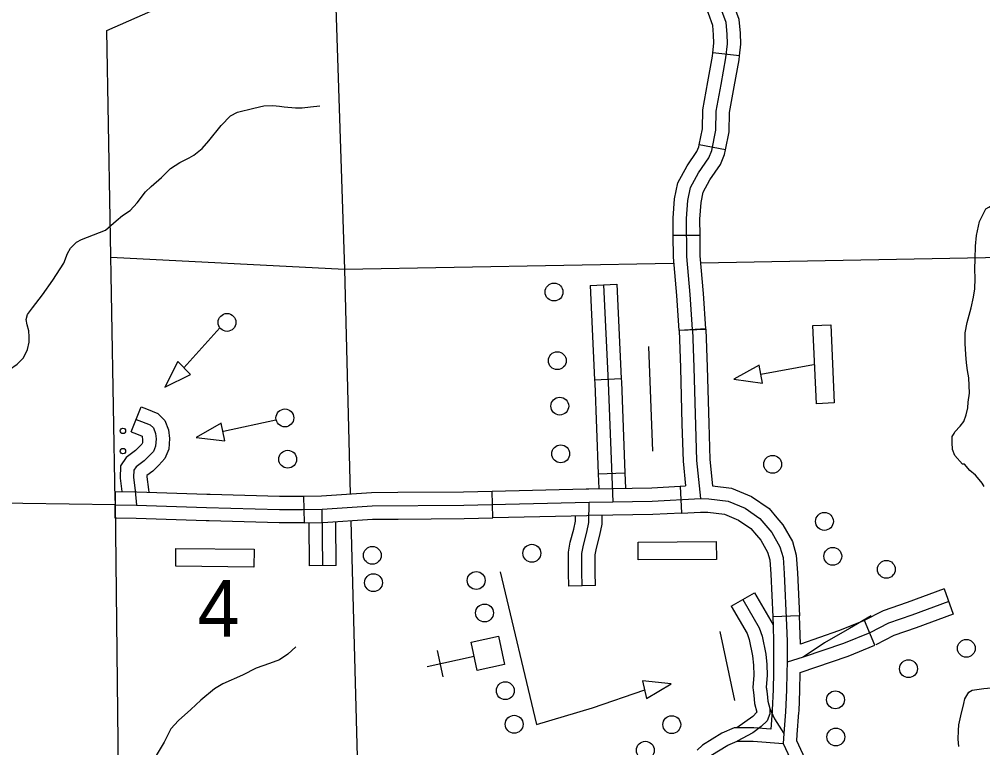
# Model space of a CAD drawing. Extents: x 22866 to 28196, y 1324810 to 1328105.
# Drawn here: x 25920.9 to 26050.4, y 1326343.3 to 1326441.1 of the extents above; entities that cross this region are included whole.
import ezdxf

# ---------------------------------------------------------------- set-up
doc = ezdxf.new("R2010")
doc.units = 0
for name, color, linetype in [('Level 31', 7, 'Continuous'), ('Level 32', 7, 'Continuous'), ('Level 33', 7, 'Continuous'), ('Level 34', 7, 'Continuous'), ('Level 35', 7, 'Continuous'), ('Level 40', 7, 'Continuous'), ('Level 45', 7, 'Continuous'), ('Level 5', 7, 'Continuous'), ('Level 56', 7, 'Continuous'), ('Level 57', 7, 'Continuous'), ('Level 6', 7, 'Continuous')]:
    doc.layers.add(name, color=color, linetype=linetype)

msp = doc.modelspace()

# ---------------------------------------------------------------- linework, layer by layer
at = {"layer": 'Level 31'}
for p, q in [((26009.56, 1326399.38), (26013.15, 1326399.5)), ((25933.77, 1326374.1), (25933.82, 1326377.7)), ((25933.82, 1326377.7), (25933.82, 1326377.7)), ((25984.51, 1326374.14), (25984.42, 1326377.74)), ((26009.7, 1326378.4), (26009.9, 1326374.8)), ((25959.1, 1326377.07), (25959.16, 1326373.47)), ((26025.75, 1326361.01), (26022.15, 1326360.84)), ((26022.15, 1326360.84), (26022.15, 1326360.84)), ((26035.85, 1326357.05), (26034.49, 1326360.39))]:
    msp.add_line(p, q, dxfattribs=at)
for points in [[(26009.56, 1326399.38), (26009.73, 1326394.3), (26009.94, 1326386.72)], [(26011.35, 1326399.44), (26011.53, 1326394.35), (26011.88, 1326381.88), (26012.43, 1326376.75)], [(26013.15, 1326399.5), (26013.33, 1326394.41), (26013.54, 1326386.82)], [(26009.94, 1326386.72), (26010.09, 1326381.76), (26010.44, 1326378.44)], [(26013.54, 1326386.82), (26013.68, 1326382), (26014.06, 1326378.45)], [(25933.82, 1326377.7), (25936.68, 1326377.67), (25946.09, 1326377.36), (25946.52, 1326377.35)], [(25959.1, 1326377.07), (25961.52, 1326377.11), (25968.23, 1326377.56), (25971.78, 1326377.59)], [(25971.78, 1326377.59), (25980.6, 1326377.65), (25984.42, 1326377.74)], [(25984.42, 1326377.74), (25997.09, 1326378.05)], [(25997.09, 1326378.05), (25997.42, 1326378.06), (26000.6, 1326378.12), (26005.89, 1326378.19), (26009.7, 1326378.4)], [(26009.7, 1326378.4), (26010.44, 1326378.44)], [(26014.06, 1326378.45), (26016.6, 1326378.15), (26019.28, 1326377.04), (26021.64, 1326375.41), (26022.71, 1326374.16)], [(25936.64, 1326375.87), (25946.04, 1326375.56), (25955.84, 1326375.27), (25958.93, 1326375.27), (25961.59, 1326375.31), (25968.3, 1326375.76), (25980.63, 1326375.85), (25997.46, 1326376.26), (26000.63, 1326376.32), (26005.95, 1326376.39), (26012.43, 1326376.75), (26013.55, 1326376.7), (26016.14, 1326376.39), (26018.42, 1326375.45), (26020.43, 1326374.06), (26022.04, 1326372.18), (26023.11, 1326370.26), (26023.53, 1326368.82)], [(25946.52, 1326377.35), (25955.87, 1326377.07), (25958.91, 1326377.07), (25959.1, 1326377.07)], [(25933.8, 1326375.9), (25936.64, 1326375.87)], [(25946.41, 1326373.75), (25945.98, 1326373.76), (25936.6, 1326374.07), (25933.77, 1326374.1)], [(25959.16, 1326373.47), (25958.94, 1326373.47), (25955.82, 1326373.47), (25946.41, 1326373.75)], [(25959.16, 1326373.47), (25961.67, 1326373.52), (25968.36, 1326373.96), (25971.81, 1326373.99)], [(25971.81, 1326373.99), (25980.66, 1326374.05), (25984.51, 1326374.14)], [(25997.18, 1326374.45), (25984.51, 1326374.14)], [(26009.9, 1326374.8), (26006.01, 1326374.59), (26000.66, 1326374.52), (25997.49, 1326374.46), (25997.18, 1326374.45)], [(26009.9, 1326374.8), (26012.44, 1326374.94), (26013.4, 1326374.9), (26015.68, 1326374.63), (26017.55, 1326373.86), (26019.21, 1326372.71), (26019.98, 1326371.82)], [(26022.71, 1326374.16), (26023.52, 1326373.22), (26024.78, 1326370.96), (26025.31, 1326369.14), (26025.49, 1326366.78), (26025.75, 1326361.01)], [(26019.98, 1326371.82), (26020.55, 1326371.15), (26021.44, 1326369.56), (26021.75, 1326368.5), (26021.89, 1326366.57), (26022.15, 1326360.84)], [(26023.53, 1326368.82), (26023.69, 1326366.67), (26024, 1326359.68), (26024.06, 1326357.58), (26024.06, 1326354.78), (26024.03, 1326353.34), (26024, 1326351.03), (26023.87, 1326348.12), (26023.64, 1326345.19), (26023.55, 1326343.85)], [(26018.13, 1326363.19), (26020.34, 1326359.38), (26020.74, 1326358.28), (26021.21, 1326355.86), (26021.34, 1326354.47), (26021.39, 1326352.98), (26021.28, 1326351.43), (26021.31, 1326351.23)], [(26022.15, 1326360.84), (26022.2, 1326359.61), (26022.25, 1326357.56), (26022.25, 1326354.8), (26022.23, 1326353.37), (26022.2, 1326351.08), (26022.08, 1326348.34)], [(26035.38, 1326360.99), (26032.46, 1326359.3), (26029.11, 1326357.38), (26026.23, 1326355.44), (26024.06, 1326354.78)], [(26025.87, 1326357.21), (26025.8, 1326359.74), (26025.75, 1326361.01)], [(26034.49, 1326360.39), (26031, 1326358.96), (26025.87, 1326357.21)], [(26035.17, 1326358.72), (26031.63, 1326357.28), (26026.23, 1326355.44)], [(26025.83, 1326353.4), (26032.26, 1326355.59), (26035.85, 1326357.05)], [(26025.68, 1326348.17), (26025.8, 1326350.98), (26025.83, 1326353.4)], [(26021.31, 1326351.24), (26021.39, 1326350.52), (26021.47, 1326349.52), (26021.73, 1326348.57)], [(26021.73, 1326348.57), (26022.36, 1326347.18), (26023.64, 1326345.19)], [(26022.08, 1326348.34), (26022.08, 1326348.23), (26021.88, 1326345.78)], [(26024.47, 1326337.83), (26027.67, 1326339.49), (26026.79, 1326341.19), (26025.38, 1326344.19), (26025.43, 1326345.06), (26025.67, 1326348.01), (26025.68, 1326348.17)], [(26021.88, 1326345.78), (26019.6, 1326345.96), (26016.96, 1326345.94), (26015.28, 1326345.22), (26012.71, 1326343.64), (26011.99, 1326342.93)], [(26023.55, 1326343.85), (26025.17, 1326340.39), (26026.07, 1326338.66)]]:
    msp.add_lwpolyline(points, dxfattribs=at)
at = {"layer": 'Level 32'}
for p, q in [((26017.67, 1326436.23), (26014.09, 1326436.64)), ((26015.8, 1326423.58), (26012.26, 1326424.27)), ((26012.37, 1326412.1), (26008.77, 1326412.07)), ((25997.6, 1326405.37), (26001.2, 1326405.53)), ((26013.15, 1326399.56), (26009.56, 1326399.32)), ((25998.2, 1326392.71), (26001.79, 1326392.87)), ((25998.68, 1326380.06), (26002.28, 1326380.19)), ((25963.49, 1326367.77), (25959.89, 1326367.72)), ((25998.32, 1326365.08), (25994.72, 1326365)), ((26045.19, 1326364.6), (26046.41, 1326361.21))]:
    msp.add_line(p, q, dxfattribs=at)
for points in [[(26017.67, 1326436.23), (26017.85, 1326437.78), (26017.8, 1326439.26), (26017.64, 1326441.12), (26016.81, 1326443.31), (26014.97, 1326447.21), (26014.23, 1326449.07)], [(26014.09, 1326436.64), (26014.24, 1326437.92), (26014.2, 1326439.04), (26014.1, 1326440.31), (26013.49, 1326441.9), (26011.67, 1326445.78), (26010.88, 1326447.74)], [(26012.26, 1326424.27), (26012.69, 1326426.41), (26012.73, 1326428.95), (26013.43, 1326432.71), (26014.04, 1326436.19), (26014.09, 1326436.64)], [(26015.8, 1326423.58), (26016.28, 1326426.03), (26016.32, 1326428.59), (26016.97, 1326432.07), (26017.61, 1326435.67), (26017.67, 1326436.23)], [(26008.77, 1326412.07), (26008.75, 1326414.42), (26008.94, 1326417.02), (26009.38, 1326419.14), (26010.62, 1326421.43), (26011.95, 1326423.35), (26012.21, 1326424.01), (26012.26, 1326424.27)], [(26012.37, 1326412.1), (26012.35, 1326414.3), (26012.52, 1326416.52), (26012.8, 1326417.89), (26013.69, 1326419.54), (26015.14, 1326421.64), (26015.68, 1326422.98), (26015.8, 1326423.58)], [(26009.56, 1326399.32), (26009.25, 1326404.02), (26008.8, 1326409.17), (26008.77, 1326412.07)], [(26013.15, 1326399.56), (26012.84, 1326404.3), (26012.39, 1326409.34), (26012.37, 1326412.1)], [(25997.6, 1326405.37), (25998.2, 1326392.71)], [(25999.4, 1326405.45), (26000.01, 1326392.34), (26000.63, 1326376.32)], [(26001.2, 1326405.53), (26001.79, 1326392.87)], [(25998.2, 1326392.71), (25998.22, 1326392.26), (25998.68, 1326380.06)], [(26001.79, 1326392.87), (26001.81, 1326392.41), (26002.28, 1326380.19)], [(26002.28, 1326380.19), (26002.36, 1326378.14)], [(25998.68, 1326380.06), (25998.76, 1326378.08)], [(25961.69, 1326367.74), (25961.59, 1326375.31)], [(25996.52, 1326365.11), (25996.48, 1326366.81), (25996.48, 1326369.37), (25996.7, 1326370.49), (25997.17, 1326372.22), (25997.42, 1326373.52), (25997.46, 1326376.26)], [(25994.72, 1326365), (25994.68, 1326366.79), (25994.68, 1326369.54), (25994.94, 1326370.89), (25995.41, 1326372.63), (25995.62, 1326373.7), (25995.63, 1326374.42)], [(25998.32, 1326365.08), (25998.28, 1326366.83), (25998.28, 1326369.2), (25998.45, 1326370.08), (25998.92, 1326371.81), (25999.22, 1326373.33), (25999.23, 1326374.49)], [(25959.89, 1326367.72), (25959.82, 1326373.48)], [(25963.49, 1326367.77), (25963.42, 1326373.63)], [(26045.19, 1326364.6), (26040.23, 1326362.8), (26036.98, 1326361.68), (26034.34, 1326360.32)], [(26045.8, 1326362.9), (26040.83, 1326361.1), (26037.69, 1326360.02), (26035.17, 1326358.72)], [(26046.41, 1326361.21), (26041.43, 1326359.4), (26038.4, 1326358.36), (26035.99, 1326357.12)]]:
    msp.add_lwpolyline(points, dxfattribs=at)
at = {"layer": 'Level 33'}
msp.add_lwpolyline([(25933.8, 1326375.9), (25915.08, 1326376.17), (25902.75, 1326376.57), (25885.34, 1326377.07)], dxfattribs=at)
at = {"layer": 'Level 34'}
msp.add_lwpolyline([(26047.17, 1326343.46), (26047.08, 1326344.45), (26047.11, 1326345.59), (26047.14, 1326346.35), (26047.41, 1326347.58), (26047.84, 1326349.24), (26047.96, 1326349.83), (26048.49, 1326350.73), (26048.95, 1326351), (26050.5, 1326351.23), (26053.51, 1326351.49), (26055.7, 1326351.64), (26058.59, 1326351.64), (26060.04, 1326351.62), (26061.59, 1326351.65), (26063.69, 1326351.94), (26065.68, 1326352.53), (26067.46, 1326353.52), (26069.94, 1326355.6), (26072.19, 1326357.56), (26074.23, 1326359.02), (26076.25, 1326360.3), (26078.17, 1326361.3), (26079.61, 1326361.9)], dxfattribs=at)
at = {"layer": 'Level 35'}
for points in [[(25942.44, 1326421.89), (25943.72, 1326422.53), (25944.32, 1326422.89), (25945.47, 1326423.76), (25946.36, 1326424.78), (25948.03, 1326426.84), (25949.26, 1326428.18), (25950.22, 1326428.65), (25952.39, 1326429.17), (25953.73, 1326429.49), (25954.98, 1326429.54), (25955.87, 1326429.46), (25956.47, 1326429.36), (25958.01, 1326429.23), (25958.88, 1326429.23), (25960, 1326429.36), (25961.28, 1326429.49)], [(25927.36, 1326409.66), (25927.77, 1326410.38), (25928.58, 1326411.19), (25929.24, 1326411.53), (25932.45, 1326412.79), (25933.92, 1326414.04), (25934.75, 1326414.78), (25935.77, 1326415.46), (25936.74, 1326416.48), (25937.84, 1326417.94), (25938.6, 1326418.67), (25939.98, 1326419.88), (25941.21, 1326421.08), (25942.44, 1326421.89)], [(26049.31, 1326407.58), (26049.35, 1326408.95), (26049.39, 1326410.65), (26049.53, 1326412.08), (26049.93, 1326413.96), (26050.78, 1326415.66), (26051.18, 1326415.88), (26051.76, 1326416.24), (26052.48, 1326416.38)], [(25921.93, 1326400.1), (25921.79, 1326400.82), (25921.98, 1326401.47), (25922.68, 1326402.36), (25923.99, 1326404.12), (25925.4, 1326406.1), (25926.86, 1326408.35), (25927.36, 1326409.66)], [(26048.01, 1326397.58), (26048.01, 1326398.99), (26048.28, 1326400.38), (26048.81, 1326402.39), (26049.13, 1326403.82), (26049.31, 1326404.94), (26049.35, 1326406.33), (26049.31, 1326407.58)], [(25915.81, 1326385.25), (25916.07, 1326386.34), (25916.44, 1326387.88), (25916.47, 1326388.38), (25916.94, 1326388.98), (25917.49, 1326389.48), (25918.09, 1326390.11), (25918.24, 1326390.79), (25918.22, 1326391.36), (25918.24, 1326392.02), (25918.4, 1326392.46), (25918.9, 1326393.17), (25919.58, 1326394.08), (25920.6, 1326394.82), (25921.43, 1326395.63), (25921.98, 1326396.75), (25922.22, 1326397.75), (25922.19, 1326398.48), (25922.17, 1326399.26), (25921.93, 1326400.1)], [(26050.56, 1326378.35), (26050.29, 1326378.8), (26049.89, 1326379.33), (26049.39, 1326379.87), (26048.64, 1326380.5), (26047.92, 1326381.35), (26047.65, 1326381.39), (26046.62, 1326382.55), (26046.31, 1326383.36), (26046.27, 1326384.3), (26046.27, 1326385.1), (26046.53, 1326385.5), (26046.62, 1326385.73), (26047.34, 1326386.49), (26047.83, 1326387.12), (26048.14, 1326388.01), (26048.37, 1326388.95), (26048.41, 1326389.71), (26048.59, 1326390.92), (26048.5, 1326392.97), (26048.32, 1326393.96), (26048.19, 1326394.99), (26048.1, 1326396.11), (26048.01, 1326397.58)], [(25958.05, 1326356.83), (25956.98, 1326355.84), (25955.86, 1326355.08), (25954.52, 1326354.59), (25952.73, 1326353.96), (25950.9, 1326353.02), (25948.26, 1326351.86), (25947.1, 1326351.19), (25945.27, 1326349.67), (25943.93, 1326348.42), (25942.27, 1326346.94), (25941.25, 1326345.82), (25940.35, 1326344.03), (25939.28, 1326342.24), (25937.49, 1326340.19), (25935.48, 1326338.4), (25933.25, 1326336.43), (25931.55, 1326335.09), (25930.74, 1326334.15), (25930.07, 1326332.9)]]:
    msp.add_lwpolyline(points, dxfattribs=at)
at = {"layer": 'Level 40'}
msp.add_lwpolyline([(25999.66, 1326329.64), (26002.38, 1326331.51), (26005.05, 1326333.65), (26008.13, 1326336.74), (26011.85, 1326340.25), (26013.83, 1326342.22), (26016.11, 1326343.62), (26017.34, 1326344.14), (26019.53, 1326344.16), (26023.55, 1326343.85)], dxfattribs=at)
at = {"layer": 'Level 45'}
for p, q in [((25935.94, 1326385.72), (25937.28, 1326389.06)), ((26016.57, 1326362.28), (26019.69, 1326364.09))]:
    msp.add_line(p, q, dxfattribs=at)
for points in [[(26011.35, 1326399.44), (26011.04, 1326404.16), (26010.59, 1326409.26), (26010.55, 1326414.36), (26010.73, 1326416.77), (26011.09, 1326418.52), (26012.16, 1326420.48), (26013.54, 1326422.5), (26013.95, 1326423.49), (26014.48, 1326426.22), (26014.53, 1326428.77), (26015.2, 1326432.39), (26015.82, 1326435.93), (26016.05, 1326437.85), (26016, 1326439.15), (26015.87, 1326440.71), (26015.15, 1326442.61)], [(25937.28, 1326389.06), (25937.96, 1326388.79), (25939.5, 1326388.17), (25940.44, 1326387.23), (25940.93, 1326385.96), (25941.08, 1326384.82), (25940.98, 1326383.37), (25940.44, 1326382.11), (25939.65, 1326381.22), (25938.83, 1326380.44), (25938.04, 1326379.85), (25938.04, 1326379.68), (25938.26, 1326377.98), (25938.29, 1326377.61)], [(25936.61, 1326387.39), (25937.29, 1326387.12), (25938.49, 1326386.64), (25938.9, 1326386.23), (25939.17, 1326385.51), (25939.27, 1326384.76), (25939.2, 1326383.8), (25938.9, 1326383.08), (25938.35, 1326382.47), (25937.67, 1326381.82), (25936.57, 1326381), (25936.27, 1326380.55), (25936.23, 1326379.6), (25936.47, 1326377.78), (25936.64, 1326375.87)], [(25935.94, 1326385.72), (25936.62, 1326385.45), (25937.38, 1326385.14), (25937.41, 1326385.06), (25937.46, 1326384.7), (25937.43, 1326384.23), (25937.36, 1326384.06), (25937.05, 1326383.72), (25936.5, 1326383.19), (25935.26, 1326382.26), (25934.49, 1326381.14), (25934.43, 1326379.51), (25934.67, 1326377.69)], [(26019.69, 1326364.09), (26022.2, 1326359.77)], [(26016.57, 1326362.28), (26018.7, 1326358.62), (26018.99, 1326357.8), (26019.42, 1326355.6), (26019.54, 1326354.35), (26019.59, 1326353.01), (26019.48, 1326351.39), (26019.52, 1326351.03)], [(26018.13, 1326363.19), (26020.34, 1326359.38)], [(26020.34, 1326359.38), (26020.74, 1326358.28), (26021.21, 1326355.86), (26021.34, 1326354.47), (26021.39, 1326352.98), (26021.28, 1326351.43), (26021.39, 1326350.52), (26021.47, 1326349.52), (26021.73, 1326348.57)], [(26019.52, 1326351.01), (26019.6, 1326350.34), (26019.69, 1326349.21), (26020.01, 1326348.04)], [(26020.01, 1326348.04), (26019.45, 1326347.49), (26017.3, 1326345.94)], [(26021.73, 1326348.57), (26021.75, 1326347.81), (26021.41, 1326346.89), (26020.6, 1326346.11), (26019.48, 1326345.3), (26017.34, 1326344.14)]]:
    msp.add_lwpolyline(points, dxfattribs=at)
at = {"layer": 'Level 5'}
for points in [[(25963.17, 1326450.88), (25964.57, 1326407.51)], [(25964.57, 1326407.51), (25933.19, 1326409.13)], [(26053.12, 1326409.15), (26012.48, 1326408.39)], [(26008.8, 1326408.33), (25964.57, 1326407.51)], [(25964.57, 1326407.51), (25965.36, 1326377.37)], [(25965.46, 1326373.77), (25967.13, 1326310.29)]]:
    msp.add_lwpolyline(points, dxfattribs=at)
at = {"layer": 'Level 56'}
for p, q in [((25943.01, 1326394.33), (25947.84, 1326399.66)), ((26020.53, 1326393.48), (26027.62, 1326394.74)), ((25948.32, 1326385.8), (25955.36, 1326387.33)), ((25997.94, 1326348.65), (26004.94, 1326351.05)), ((25990.38, 1326346.39), (25997.94, 1326348.65))]:
    msp.add_line(p, q, dxfattribs=at)
for points in [[(26027.55, 1326399.98), (26029.95, 1326400.08), (26030.41, 1326389.59), (26028.01, 1326389.49)], [(25943.91, 1326393.4), (25942.19, 1326395.14), (25940.44, 1326391.69)], [(26020.75, 1326392.26), (26020.3, 1326394.67), (26016.91, 1326392.8)], [(25948.51, 1326384.49), (25948.02, 1326386.89), (25944.66, 1326384.97)], [(25941.9, 1326367.66), (25941.93, 1326370.06), (25952.43, 1326369.95), (25952.4, 1326367.55)], [(26004.07, 1326368.51), (26004.05, 1326370.91), (26014.55, 1326370.97), (26014.57, 1326368.57)], [(26004.63, 1326352.26), (26005.17, 1326349.87), (26008.48, 1326351.88)]]:
    msp.add_lwpolyline(points, close=True, dxfattribs=at)
for points in [[(26005.45, 1326397.18), (26005.98, 1326383.13)], [(25985.5, 1326366.89), (25990.38, 1326346.39)], [(26015.04, 1326358.9), (26017, 1326349.62)]]:
    msp.add_lwpolyline(points, dxfattribs=at)
for centre, radius in [((25992.75, 1326404.49), 1.2), ((25948.8, 1326400.41), 1.2), ((25993.19, 1326395.27), 1.2), ((25993.52, 1326389.17), 1.2), ((25956.58, 1326387.58), 1.2), ((25934.82, 1326385.84), 0.36), ((25934.82, 1326383.12), 0.36), ((25956.96, 1326382.03), 1.2), ((25993.65, 1326382.76), 1.2), ((26022.13, 1326381.35), 1.2), ((26029.09, 1326373.68), 1.2), ((25968.33, 1326369.12), 1.2), ((25989.77, 1326369.4), 1.2), ((26030.21, 1326368.99), 1.2), ((26037.41, 1326367.24), 1.2), ((25968.48, 1326365.45), 1.2), ((25982.29, 1326365.75), 1.2), ((25983.41, 1326361.38), 1.2), ((26048.16, 1326356.63), 1.2), ((26040.39, 1326353.89), 1.2), ((25986.2, 1326350.94), 1.2), ((26030.57, 1326349.72), 1.2), ((25987.39, 1326346.43), 1.2), ((26008.57, 1326346.38), 1.2), ((26030.62, 1326344.72), 1.2), ((26005.02, 1326342.94), 1.2)]:
    msp.add_circle(centre, radius, dxfattribs=at)
at = {"layer": 'Level 57'}
for p, q in [((25975.71, 1326354.18), (25982.03, 1326355.57)), ((25977.85, 1326352.81), (25977.09, 1326356.33))]:
    msp.add_line(p, q, dxfattribs=at)
msp.add_lwpolyline([(25986.1, 1326354.46), (25982.44, 1326353.66), (25981.61, 1326357.46), (25985.27, 1326358.26)], close=True, dxfattribs=at)
at = {"layer": 'Level 6'}
for points in [[(25933.75, 1326376.51), (25932.67, 1326439.6), (25953.33, 1326448.76), (25954.33, 1326449.38), (25955.11, 1326449.78), (25956.31, 1326450.08), (25957.39, 1326450.37), (25958.56, 1326450.53), (25960, 1326450.62), (25963.17, 1326450.88)], [(25933.76, 1326376.32), (25934.57, 1326303.71)]]:
    msp.add_lwpolyline(points, dxfattribs=at)

# ---------------------------------------------------------------- texts
at = {"layer": 'Level 56'}
msp.add_text('4', height=7.6, dxfattribs=at).set_placement((25944.85, 1326358.2))

doc.saveas('drawing.dxf')
